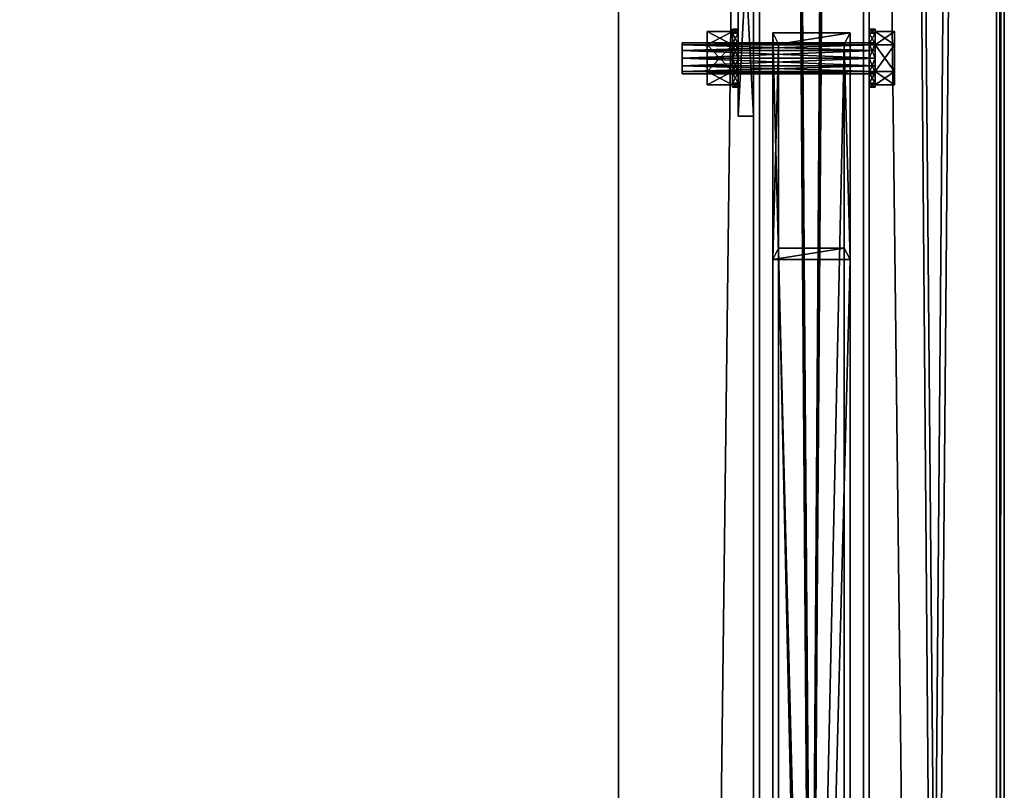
# Model space of a CAD drawing. Header units: millimetres. Extents: x 60485 to 71303, y 100 to 16900.
# Tile 399 of 656: x 70490 to 71000, y 4675 to 5075. Entities that reach past the tile are written whole.
import ezdxf

# ---------------------------------------------------------------- set-up
doc = ezdxf.new("R2010")
doc.units = ezdxf.units.MM
for name, color, linetype in [('1', 7, 'Continuous'), ('13', 7, 'Continuous'), ('3', 7, 'Continuous'), ('4', 7, 'Continuous'), ('6', 7, 'Continuous'), ('95', 7, 'Continuous'), ('99', 7, 'Continuous')]:
    doc.layers.add(name, color=color, linetype=linetype)

msp = doc.modelspace()

# ---------------------------------------------------------------- meshes
at = {"layer": '1', "color": 7}
mesh = msp.add_polyface(dxfattribs=at)
corners = [(70799.99, 16700, 0), (70799.99, 16700, 2950), (70799.99, 300, 2950), (70799.99, 300, 0), (70999.99, 16700, 2950), (70999.99, 300, 2950), (70999.99, 16700, 0), (70999.99, 300, 0)]
mesh.append_faces([[corners[k] for k in face] for face in [(0, 2, 3, 3), (1, 5, 2, 2), (4, 7, 5, 5), (6, 3, 7, 7), (1, 6, 4, 4), (3, 5, 7, 7)]], dxfattribs={"vtx0": -1, "color": 7})
mesh.append_faces([[corners[k] for k in face] for face in [(0, 1, 2, 2), (1, 4, 5, 5), (4, 6, 7, 7), (6, 0, 3, 3), (1, 0, 6, 6), (3, 2, 5, 5)]], dxfattribs={"vtx2": -1, "vtx3": -1, "color": 7})
at = {"layer": '13', "color": 7}
mesh = msp.add_polyface(dxfattribs=at)
corners = [(70833, 5059, 2993.1), (70833, 5051, 2993.1), (70833, 5055, 2992.03), (70833, 5048.07, 2996.03), (70833, 5047, 3000.03), (70833, 5061.93, 2996.03), (70833, 5048.07, 3004.03), (70833, 5063, 3000.03), (70833, 5061.93, 3004.03), (70833, 5051, 3006.96), (70833, 5059, 3006.96), (70833, 5055, 3008.03), (70846, 5068.86, 3000.03), (70846, 5061.93, 2988.03), (70859, 5061.93, 2988.03), (70859, 5068.86, 3000.03), (70846, 5048.07, 2988.03), (70859, 5048.07, 2988.03), (70846, 5041.14, 3000.03), (70859, 5041.14, 3000.03), (70846, 5048.07, 3012.03), (70859, 5048.07, 3012.03), (70846, 5061.93, 3012.03), (70859, 5061.93, 3012.03), (70859, 5070, 3000.03), (70859, 5067.99, 2992.53), (70862, 5067.99, 2992.53), (70859, 5062.5, 2987.04), (70862, 5062.5, 2987.04), (70859, 5055, 2985.03), (70862, 5055, 2985.03), (70859, 5047.5, 2987.04), (70859, 5042.01, 2992.53), (70859, 5040, 3000.03), (70859, 5042.01, 3007.53), (70859, 5067.99, 3007.53), (70859, 5047.5, 3013.02), (70859, 5062.5, 3013.02), (70859, 5055, 3015.03)]
mesh.append_faces([[corners[k] for k in face] for face in [(0, 1, 2, 2), (9, 10, 11, 11), (12, 14, 15, 15), (13, 17, 14, 14), (16, 19, 17, 17), (18, 21, 19, 19), (20, 23, 21, 21), (22, 15, 23, 23), (13, 18, 16, 16), (20, 12, 22, 22), (15, 21, 23, 23), (19, 14, 17, 17), (27, 31, 29, 29), (36, 37, 38, 38)]], dxfattribs={"vtx0": -1, "color": 7})
mesh.append_faces([[corners[k] for k in face] for face in [(1, 0, 3, 3), (3, 0, 4, 4), (4, 5, 6, 6), (6, 8, 9, 9), (18, 12, 20, 20), (21, 15, 19, 19), (31, 27, 32, 32), (32, 25, 33, 33), (33, 24, 34, 34), (34, 35, 36, 36)]], dxfattribs={"vtx0": -1, "vtx1": -1, "color": 7})
mesh.append_faces([[corners[k] for k in face] for face in [(4, 0, 5, 5), (6, 5, 7, 7), (6, 7, 8, 8), (9, 8, 10, 10), (18, 13, 12, 12), (19, 15, 14, 14), (32, 27, 25, 25), (33, 25, 24, 24), (34, 24, 35, 35), (36, 35, 37, 37)]], dxfattribs={"vtx0": -1, "vtx2": -1, "vtx3": -1, "color": 7})
mesh.append_faces([[corners[k] for k in face] for face in [(12, 13, 14, 14), (13, 16, 17, 17), (16, 18, 19, 19), (18, 20, 21, 21), (20, 22, 23, 23), (22, 12, 15, 15), (24, 25, 26, 26), (25, 27, 28, 28), (27, 29, 30, 30)]], dxfattribs={"vtx2": -1, "vtx3": -1, "color": 7})
mesh = msp.add_polyface(dxfattribs=at)
corners = [(70833, 5063, 3000.03), (70833, 5061.93, 2996.03), (70933, 5061.93, 2996.03), (70833, 5059, 2993.1), (70933, 5059, 2993.1), (70833, 5055, 2992.03), (70933, 5055, 2992.03), (70833, 5051, 2993.1), (70933, 5051, 2993.1), (70833, 5048.07, 2996.03), (70933, 5048.07, 2996.03), (70833, 5047, 3000.03), (70933, 5047, 3000.03), (70833, 5048.07, 3004.03), (70933, 5048.07, 3004.03), (70833, 5051, 3006.96), (70933, 5051, 3006.96), (70833, 5055, 3008.03), (70933, 5055, 3008.03), (70833, 5059, 3006.96), (70933, 5059, 3006.96), (70833, 5061.93, 3004.03), (70933, 5061.93, 3004.03), (70933, 5063, 3000.03), (70859, 5070, 3000.03), (70862, 5067.99, 2992.53), (70862, 5070, 3000.03), (70859, 5067.99, 2992.53), (70862, 5062.5, 2987.04), (70859, 5062.5, 2987.04), (70862, 5055, 2985.03), (70859, 5055, 2985.03), (70859, 5047.5, 2987.04), (70862, 5047.5, 2987.04), (70859, 5042.01, 2992.53), (70862, 5042.01, 2992.53), (70859, 5040, 3000.03), (70862, 5040, 3000.03), (70859, 5042.01, 3007.53), (70862, 5042.01, 3007.53), (70859, 5047.5, 3013.02), (70862, 5047.5, 3013.02), (70859, 5055, 3015.03), (70862, 5055, 3015.03), (70859, 5062.5, 3013.02), (70862, 5062.5, 3013.02), (70859, 5067.99, 3007.53), (70862, 5067.99, 3007.53)]
mesh.append_faces([[corners[k] for k in face] for face in [(24, 25, 26, 26), (27, 28, 25, 25), (29, 30, 28, 28), (31, 33, 30, 30), (32, 35, 33, 33), (34, 37, 35, 35), (36, 39, 37, 37), (38, 41, 39, 39), (40, 43, 41, 41), (42, 45, 43, 43), (44, 47, 45, 45), (46, 26, 47, 47), (47, 43, 45, 45), (35, 30, 33, 33)]], dxfattribs={"vtx0": -1, "color": 7})
mesh.append_faces([[corners[k] for k in face] for face in [(43, 47, 41, 41), (41, 47, 39, 39), (39, 25, 37, 37), (37, 25, 35, 35)]], dxfattribs={"vtx0": -1, "vtx1": -1, "color": 7})
mesh.append_faces([[corners[k] for k in face] for face in [(39, 47, 26, 26), (39, 26, 25, 25), (35, 25, 28, 28), (35, 28, 30, 30)]], dxfattribs={"vtx0": -1, "vtx2": -1, "vtx3": -1, "color": 7})
mesh.append_faces([[corners[k] for k in face] for face in [(0, 1, 2, 2), (1, 3, 4, 4), (3, 5, 6, 6), (5, 7, 8, 8), (7, 9, 10, 10), (9, 11, 12, 12), (11, 13, 14, 14), (13, 15, 16, 16), (15, 17, 18, 18), (17, 19, 20, 20), (19, 21, 22, 22), (21, 0, 23, 23), (31, 32, 33, 33), (32, 34, 35, 35), (34, 36, 37, 37), (36, 38, 39, 39), (38, 40, 41, 41), (40, 42, 43, 43), (42, 44, 45, 45), (44, 46, 47, 47), (46, 24, 26, 26)]], dxfattribs={"vtx2": -1, "vtx3": -1, "color": 7})
mesh = msp.add_polyface(dxfattribs=at)
corners = [(70833, 5063, 3000.03), (70933, 5061.93, 2996.03), (70933, 5063, 3000.03), (70833, 5061.93, 2996.03), (70933, 5059, 2993.1), (70833, 5059, 2993.1), (70933, 5055, 2992.03), (70833, 5055, 2992.03), (70933, 5051, 2993.1), (70833, 5051, 2993.1), (70933, 5048.07, 2996.03), (70833, 5048.07, 2996.03), (70933, 5047, 3000.03), (70833, 5047, 3000.03), (70933, 5048.07, 3004.03), (70833, 5048.07, 3004.03), (70933, 5051, 3006.96), (70833, 5051, 3006.96), (70933, 5055, 3008.03), (70833, 5055, 3008.03), (70933, 5059, 3006.96), (70833, 5059, 3006.96), (70933, 5061.93, 3004.03), (70833, 5061.93, 3004.03), (70930, 5070, 3000.03), (70930, 5067.99, 2992.53), (70933, 5067.99, 2992.53), (70933, 5070, 3000.03), (70930, 5062.5, 2987.04), (70933, 5062.5, 2987.04), (70930, 5055, 2985.03), (70933, 5055, 2985.03), (70930, 5047.5, 2987.04), (70933, 5047.5, 2987.04), (70930, 5042.01, 2992.53), (70933, 5042.01, 2992.53), (70930, 5040, 3000.03), (70933, 5040, 3000.03), (70930, 5042.01, 3007.53), (70933, 5042.01, 3007.53), (70930, 5047.5, 3013.02), (70933, 5047.5, 3013.02), (70930, 5055, 3015.03), (70933, 5055, 3015.03), (70930, 5062.5, 3013.02), (70933, 5062.5, 3013.02), (70930, 5067.99, 3007.53), (70933, 5067.99, 3007.53)]
mesh.append_faces([[corners[k] for k in face] for face in [(0, 1, 2, 2), (3, 4, 1, 1), (5, 6, 4, 4), (7, 8, 6, 6), (9, 10, 8, 8), (11, 12, 10, 10), (13, 14, 12, 12), (15, 16, 14, 14), (17, 18, 16, 16), (19, 20, 18, 18), (21, 22, 20, 20), (23, 2, 22, 22), (24, 26, 27, 27), (25, 29, 26, 26), (28, 31, 29, 29), (30, 33, 31, 31), (32, 35, 33, 33), (34, 37, 35, 35), (36, 39, 37, 37), (38, 41, 39, 39), (40, 43, 41, 41), (28, 32, 30, 30), (40, 44, 42, 42)]], dxfattribs={"vtx0": -1, "color": 7})
mesh.append_faces([[corners[k] for k in face] for face in [(32, 28, 34, 34), (34, 25, 36, 36), (36, 24, 38, 38), (38, 46, 40, 40)]], dxfattribs={"vtx0": -1, "vtx1": -1, "color": 7})
mesh.append_faces([[corners[k] for k in face] for face in [(34, 28, 25, 25), (36, 25, 24, 24), (38, 24, 46, 46), (40, 46, 44, 44)]], dxfattribs={"vtx0": -1, "vtx2": -1, "vtx3": -1, "color": 7})
mesh.append_faces([[corners[k] for k in face] for face in [(24, 25, 26, 26), (25, 28, 29, 29), (28, 30, 31, 31), (30, 32, 33, 33), (32, 34, 35, 35), (34, 36, 37, 37), (36, 38, 39, 39), (38, 40, 41, 41), (40, 42, 43, 43), (42, 44, 45, 45), (44, 46, 47, 47), (46, 24, 27, 27)]], dxfattribs={"vtx2": -1, "vtx3": -1, "color": 7})
mesh = msp.add_polyface(dxfattribs=at)
corners = [(70933, 5061.93, 3004.03), (70933, 5055, 3008.03), (70933, 5059, 3006.96), (70933, 5051, 3006.96), (70933, 5063, 3000.03), (70933, 5048.07, 3004.03), (70933, 5061.93, 2996.03), (70933, 5047, 3000.03), (70933, 5059, 2993.1), (70933, 5048.07, 2996.03), (70933, 5055, 2992.03), (70933, 5051, 2993.1), (70933, 5068.86, 3000.03), (70933, 5061.93, 2988.03), (70943, 5061.93, 2988.03), (70943, 5068.86, 3000.03), (70933, 5048.07, 2988.03), (70943, 5048.07, 2988.03), (70933, 5041.14, 3000.03), (70943, 5041.14, 3000.03), (70933, 5048.07, 3012.03), (70943, 5048.07, 3012.03), (70933, 5061.93, 3012.03), (70943, 5061.93, 3012.03), (70930, 5055, 3015.03), (70933, 5062.5, 3013.02), (70933, 5055, 3015.03), (70930, 5062.5, 3013.02), (70933, 5067.99, 3007.53), (70930, 5067.99, 3007.53), (70933, 5070, 3000.03), (70933, 5047.5, 3013.02), (70933, 5042.01, 3007.53), (70933, 5067.99, 2992.53), (70933, 5040, 3000.03), (70933, 5042.01, 2992.53), (70933, 5062.5, 2987.04), (70933, 5055, 2985.03), (70933, 5047.5, 2987.04)]
mesh.append_faces([[corners[k] for k in face] for face in [(0, 1, 2, 2), (9, 10, 11, 11), (12, 14, 15, 15), (13, 17, 14, 14), (16, 19, 17, 17), (18, 21, 19, 19), (20, 23, 21, 21), (22, 15, 23, 23), (13, 18, 16, 16), (20, 12, 22, 22), (15, 21, 23, 23), (19, 14, 17, 17), (24, 25, 26, 26), (27, 28, 25, 25), (29, 30, 28, 28), (28, 26, 25, 25), (35, 37, 38, 38)]], dxfattribs={"vtx0": -1, "color": 7})
mesh.append_faces([[corners[k] for k in face] for face in [(1, 0, 3, 3), (3, 4, 5, 5), (5, 6, 7, 7), (7, 8, 9, 9), (18, 12, 20, 20), (21, 15, 19, 19), (26, 28, 31, 31), (31, 28, 32, 32), (32, 33, 34, 34), (34, 33, 35, 35)]], dxfattribs={"vtx0": -1, "vtx1": -1, "color": 7})
mesh.append_faces([[corners[k] for k in face] for face in [(3, 0, 4, 4), (5, 4, 6, 6), (7, 6, 8, 8), (9, 8, 10, 10), (18, 13, 12, 12), (19, 15, 14, 14), (32, 28, 30, 30), (32, 30, 33, 33), (35, 33, 36, 36), (35, 36, 37, 37)]], dxfattribs={"vtx0": -1, "vtx2": -1, "vtx3": -1, "color": 7})
mesh.append_faces([[corners[k] for k in face] for face in [(12, 13, 14, 14), (13, 16, 17, 17), (16, 18, 19, 19), (18, 20, 21, 21), (20, 22, 23, 23), (22, 12, 15, 15)]], dxfattribs={"vtx2": -1, "vtx3": -1, "color": 7})
at = {"layer": '3', "color": 91}
mesh = msp.add_polyface(dxfattribs=at)
corners = [(70870, 8485, 5564.7), (70930, 8485, 5564.7), (70930, 145.04, 3014.92), (70870, 145.04, 3014.92), (70870, 271.84, 2970.03), (70930, 271.84, 2970.03), (70930, 8485, 5481.04), (70870, 8485, 5481.04), (70870, 145.04, 2970.03), (70927, 8485, 5484.18), (70873, 8485, 5484.18), (70873, 8485, 5561.56), (70927, 8485, 5561.56), (70873, 145.04, 3011.78), (70927, 145.04, 3011.78), (70873, 261.58, 2970.03), (70873, 145.04, 2970.03), (70927, 261.58, 2970.03), (70927, 145.04, 2970.03), (70930, 145.04, 2970.03)]
mesh.append_faces([[corners[k] for k in face] for face in [(0, 2, 3, 3), (4, 6, 7, 7), (4, 3, 8, 8), (0, 4, 7, 7), (12, 13, 14, 14), (15, 11, 10, 10), (13, 15, 16, 16), (17, 10, 9, 9), (17, 14, 18, 18), (12, 17, 9, 9), (8, 13, 16, 16), (18, 2, 19, 19), (5, 1, 6, 6), (2, 5, 19, 19), (5, 18, 19, 19), (15, 8, 16, 16)]], dxfattribs={"vtx0": -1, "color": 91})
mesh.append_faces([[corners[k] for k in face] for face in [(3, 4, 0, 0), (0, 11, 1, 1), (11, 7, 10, 10), (10, 7, 9, 9), (1, 12, 6, 6), (12, 1, 11, 11), (6, 9, 7, 7), (11, 15, 13, 13), (14, 17, 12, 12), (2, 14, 3, 3), (3, 13, 8, 8), (1, 5, 2, 2), (18, 5, 17, 17), (17, 5, 15, 15), (8, 15, 4, 4), (4, 15, 5, 5)]], dxfattribs={"vtx0": -1, "vtx1": -1, "color": 91})
mesh.append_faces([[corners[k] for k in face] for face in [(11, 0, 7, 7), (6, 12, 9, 9), (2, 18, 14, 14), (3, 14, 13, 13)]], dxfattribs={"vtx0": -1, "vtx2": -1, "vtx3": -1, "color": 91})
mesh.append_faces([[corners[k] for k in face] for face in [(0, 1, 2, 2), (4, 5, 6, 6), (12, 11, 13, 13), (17, 15, 10, 10)]], dxfattribs={"vtx2": -1, "vtx3": -1, "color": 91})
mesh = msp.add_polyface(dxfattribs=at)
corners = [(68466.43, 6631.15, 4917.4), (68510.18, 6661.42, 4926.66), (70833.52, 3590.56, 3987.8), (70789.77, 3560.29, 3978.55), (68510.18, 6639.78, 4997.42), (70833.52, 3568.93, 4058.57), (68466.43, 6609.51, 4988.17), (70789.77, 3538.66, 4049.31), (68464, 6630.34, 4914.02), (68464, 6606.95, 4990.52), (70787.33, 3536.1, 4051.67), (70787.33, 3559.49, 3975.16), (68512.61, 6640.59, 5000.81), (70835.95, 3569.73, 4061.95), (68512.61, 6663.98, 4924.3), (70835.95, 3593.12, 3985.45)]
mesh.append_faces([[corners[k] for k in face] for face in [(0, 2, 3, 3), (1, 5, 2, 2), (4, 7, 5, 5), (6, 3, 7, 7), (8, 10, 11, 11), (9, 13, 10, 10), (12, 15, 13, 13), (14, 11, 15, 15)]], dxfattribs={"vtx0": -1, "color": 91})
mesh.append_faces([[corners[k] for k in face] for face in [(9, 6, 12, 12), (6, 8, 0, 0), (0, 8, 1, 1), (12, 4, 14, 14), (4, 12, 6, 6), (14, 1, 8, 8), (3, 10, 7, 7), (15, 2, 13, 13)]], dxfattribs={"vtx0": -1, "vtx1": -1, "color": 91})
mesh.append_faces([[corners[k] for k in face] for face in [(6, 9, 8, 8), (14, 4, 1, 1), (11, 3, 2, 2), (3, 11, 10, 10), (7, 10, 13, 13), (2, 15, 11, 11), (13, 2, 5, 5), (13, 5, 7, 7)]], dxfattribs={"vtx0": -1, "vtx2": -1, "vtx3": -1, "color": 91})
mesh.append_faces([[corners[k] for k in face] for face in [(0, 1, 2, 2), (1, 4, 5, 5), (4, 6, 7, 7), (6, 0, 3, 3), (8, 9, 10, 10), (9, 12, 13, 13), (12, 14, 15, 15), (14, 8, 11, 11)]], dxfattribs={"vtx2": -1, "vtx3": -1, "color": 91})
at = {"layer": '4', "color": 171}
mesh = msp.add_polyface(dxfattribs=at)
corners = [(70883, 4956.57, 3030.03), (70917, 4956.57, 3030.03), (70917, 3430.71, 3935.79), (70883, 3430.71, 3935.79), (70917, 5062.36, 3030.03), (70917, 3500.54, 3957.14), (70883, 5062.36, 3030.03), (70883, 3500.54, 3957.14), (70880, 4950.69, 3030.03), (70880, 5068.23, 3030.03), (70880, 3504.41, 3958.33), (70880, 3426.83, 3934.61), (70920, 5068.23, 3030.03), (70920, 3504.41, 3958.33), (70920, 4950.69, 3030.03), (70920, 3426.83, 3934.61)]
mesh.append_faces([[corners[k] for k in face] for face in [(0, 2, 3, 3), (1, 5, 2, 2), (4, 7, 5, 5), (6, 3, 7, 7), (8, 10, 11, 11), (9, 13, 10, 10), (12, 15, 13, 13), (14, 11, 15, 15)]], dxfattribs={"vtx0": -1, "color": 171})
mesh.append_faces([[corners[k] for k in face] for face in [(9, 6, 12, 12), (6, 8, 0, 0), (0, 8, 1, 1), (12, 4, 14, 14), (4, 12, 6, 6), (14, 1, 8, 8), (11, 3, 15, 15), (3, 10, 7, 7), (7, 10, 5, 5), (15, 2, 13, 13), (2, 15, 3, 3), (13, 5, 10, 10)]], dxfattribs={"vtx0": -1, "vtx1": -1, "color": 171})
mesh.append_faces([[corners[k] for k in face] for face in [(6, 9, 8, 8), (14, 4, 1, 1), (3, 11, 10, 10), (13, 2, 5, 5)]], dxfattribs={"vtx0": -1, "vtx2": -1, "vtx3": -1, "color": 171})
mesh.append_faces([[corners[k] for k in face] for face in [(0, 1, 2, 2), (1, 4, 5, 5), (4, 6, 7, 7), (6, 0, 3, 3), (8, 9, 10, 10), (9, 12, 13, 13), (12, 14, 15, 15), (14, 8, 11, 11)]], dxfattribs={"vtx2": -1, "vtx3": -1, "color": 171})
at = {"layer": '6', "color": 2}
mesh = msp.add_polyface(dxfattribs=at)
corners = [(70873, 8445, 2973.03), (70927, 8445, 2973.03), (70927, 281.65, 2973.03), (70873, 281.65, 2973.03), (70927, 8445, 3027.03), (70927, 458.28, 3027.03), (70873, 8445, 3027.03), (70873, 458.28, 3027.03), (70870, 8445, 2970.03), (70870, 8445, 3030.03), (70870, 468.09, 3030.03), (70870, 271.84, 2970.03), (70930, 8445, 3030.03), (70930, 468.09, 3030.03), (70930, 8445, 2970.03), (70930, 271.84, 2970.03)]
mesh.append_faces([[corners[k] for k in face] for face in [(0, 2, 3, 3), (1, 5, 2, 2), (4, 7, 5, 5), (6, 3, 7, 7), (8, 10, 11, 11), (9, 13, 10, 10), (12, 15, 13, 13), (14, 11, 15, 15)]], dxfattribs={"vtx0": -1, "color": 2})
mesh.append_faces([[corners[k] for k in face] for face in [(9, 6, 12, 12), (6, 8, 0, 0), (0, 8, 1, 1), (12, 4, 14, 14), (4, 12, 6, 6), (14, 1, 8, 8), (11, 3, 15, 15), (3, 10, 7, 7), (7, 10, 5, 5), (15, 2, 13, 13), (2, 15, 3, 3), (13, 5, 10, 10)]], dxfattribs={"vtx0": -1, "vtx1": -1, "color": 2})
mesh.append_faces([[corners[k] for k in face] for face in [(6, 9, 8, 8), (14, 4, 1, 1), (3, 11, 10, 10), (13, 2, 5, 5)]], dxfattribs={"vtx0": -1, "vtx2": -1, "vtx3": -1, "color": 2})
mesh.append_faces([[corners[k] for k in face] for face in [(0, 1, 2, 2), (1, 4, 5, 5), (4, 6, 7, 7), (6, 0, 3, 3), (8, 9, 10, 10), (9, 12, 13, 13), (12, 14, 15, 15), (14, 8, 11, 11)]], dxfattribs={"vtx2": -1, "vtx3": -1, "color": 2})
at = {"layer": '95', "color": 133}
mesh = msp.add_polyface(dxfattribs=at)
corners = [(71000, 477.41, 3116.53), (70930, 477.41, 3116.53), (70930, 8426.61, 5546.85), (71000, 8426.61, 5546.85), (70930, 478.58, 3112.71), (70930, 8427.78, 5543.02), (70996, 478.58, 3112.71), (70996, 8427.78, 5543.02), (70996, 497.88, 3049.59), (70996, 8447.08, 5479.91), (71000, 497.88, 3049.59), (71000, 8447.08, 5479.91)]
mesh.append_faces([[corners[k] for k in face] for face in [(0, 2, 3, 3), (1, 5, 2, 2), (4, 7, 5, 5), (6, 9, 7, 7), (8, 11, 9, 9), (10, 3, 11, 11), (0, 4, 1, 1), (8, 0, 10, 10), (7, 2, 5, 5)]], dxfattribs={"vtx0": -1, "color": 133})
mesh.append_faces([[corners[k] for k in face] for face in [(4, 0, 6, 6), (6, 0, 8, 8), (3, 7, 11, 11)]], dxfattribs={"vtx0": -1, "vtx1": -1, "color": 133})
mesh.append_faces([[corners[k] for k in face] for face in [(7, 3, 2, 2)]], dxfattribs={"vtx0": -1, "vtx2": -1, "vtx3": -1, "color": 133})
mesh.append_faces([[corners[k] for k in face] for face in [(9, 11, 7, 7)]], dxfattribs={"vtx1": -1, "color": 133})
mesh.append_faces([[corners[k] for k in face] for face in [(0, 1, 2, 2), (1, 4, 5, 5), (4, 6, 7, 7), (6, 8, 9, 9), (8, 10, 11, 11), (10, 0, 3, 3)]], dxfattribs={"vtx2": -1, "vtx3": -1, "color": 133})
mesh = msp.add_polyface(dxfattribs=at)
corners = [(71000, 8444.7, 2970.03), (70930, 8444.7, 2970.03), (70930, 300, 2970.03), (71000, 300, 2970.03), (70930, 8444.7, 2974.03), (70930, 300, 2974.03), (70996, 8444.7, 2974.03), (70996, 300, 2974.03), (70996, 8444.7, 3040.03), (70996, 300, 3040.03), (71000, 8444.7, 3040.03), (71000, 300, 3040.03)]
mesh.append_faces([[corners[k] for k in face] for face in [(0, 2, 3, 3), (1, 5, 2, 2), (4, 7, 5, 5), (6, 9, 7, 7), (8, 11, 9, 9), (10, 3, 11, 11), (0, 4, 1, 1), (8, 0, 10, 10), (7, 2, 5, 5)]], dxfattribs={"vtx0": -1, "color": 133})
mesh.append_faces([[corners[k] for k in face] for face in [(4, 0, 6, 6), (6, 0, 8, 8), (3, 7, 11, 11)]], dxfattribs={"vtx0": -1, "vtx1": -1, "color": 133})
mesh.append_faces([[corners[k] for k in face] for face in [(7, 3, 2, 2)]], dxfattribs={"vtx0": -1, "vtx2": -1, "vtx3": -1, "color": 133})
mesh.append_faces([[corners[k] for k in face] for face in [(9, 11, 7, 7)]], dxfattribs={"vtx1": -1, "color": 133})
mesh.append_faces([[corners[k] for k in face] for face in [(0, 1, 2, 2), (1, 4, 5, 5), (4, 6, 7, 7), (6, 8, 9, 9), (8, 10, 11, 11), (10, 0, 3, 3)]], dxfattribs={"vtx2": -1, "vtx3": -1, "color": 133})
at = {"layer": '99', "color": 7}
mesh = msp.add_polyface(dxfattribs=at)
corners = [(70862, 5175, 3030.03), (70862, 5025, 3030.03), (70862, 5025, 2970.03), (70862, 5175, 2970.03), (70870, 5025, 3030.03), (70870, 5025, 2970.03), (70870, 5175, 3030.03), (70870, 5175, 2970.03)]
mesh.append_faces([[corners[k] for k in face] for face in [(0, 2, 3, 3), (1, 5, 2, 2), (4, 7, 5, 5), (6, 3, 7, 7), (1, 6, 4, 4), (3, 5, 7, 7)]], dxfattribs={"vtx0": -1, "color": 7})
mesh.append_faces([[corners[k] for k in face] for face in [(0, 1, 2, 2), (1, 4, 5, 5), (4, 6, 7, 7), (6, 0, 3, 3), (1, 0, 6, 6), (3, 2, 5, 5)]], dxfattribs={"vtx2": -1, "vtx3": -1, "color": 7})

doc.saveas('drawing.dxf')
